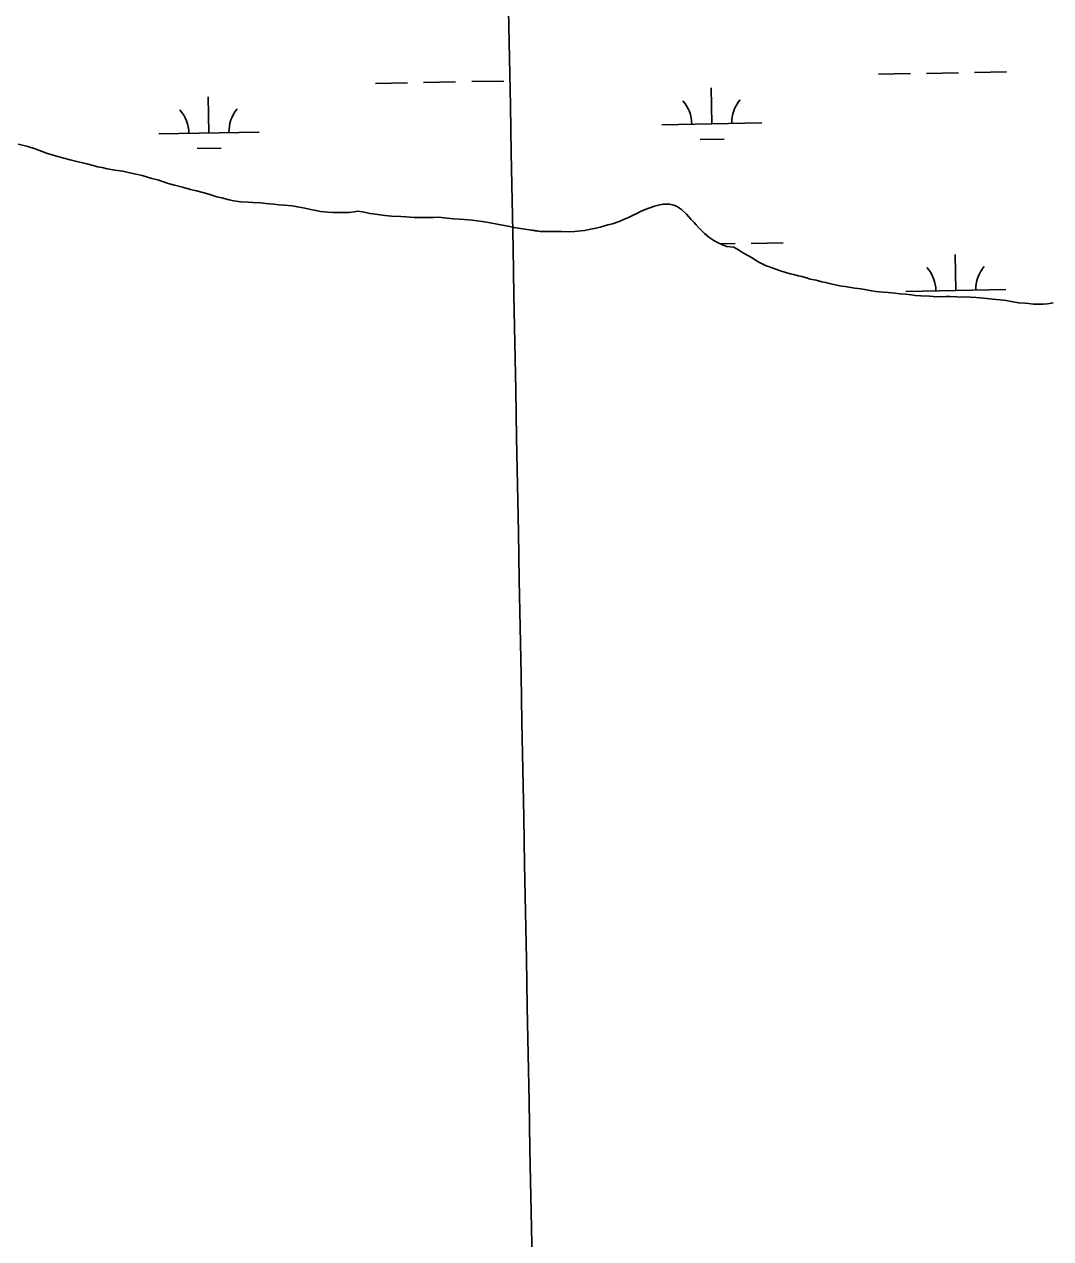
# Model space of a CAD drawing. Extents: x 3957609 to 3995875, y 234277 to 260273.
# Drawn here: x 3966451 to 3967476, y 252348 to 253561 of the extents above; entities that cross this region are included whole.
import ezdxf

# ---------------------------------------------------------------- set-up
doc = ezdxf.new("R2010")
doc.units = 0
for name, color, linetype in [('V-GRID-MAJR', 7, 'Continuous'), ('V-TOPO-SHOR', 7, 'Continuous'), ('V-WETL-SWMP', 7, 'Continuous')]:
    doc.layers.add(name, color=color, linetype=linetype)

msp = doc.modelspace()

# ---------------------------------------------------------------- linework, layer by layer
at = {"layer": 'V-GRID-MAJR'}
msp.add_spline([(3967193.104, 239799.451), (3967136.284, 242827.44), (3967022.571, 248887.277), (3966908.859, 254947.105), (3966851.966, 257978.948)], degree=3, dxfattribs=at)
at = {"layer": 'V-TOPO-SHOR'}
for points in [[(3966445.404, 253441.055), (3966454.845, 253438.747), (3966462.308, 253436.136), (3966473.42, 253431.995), (3966480.273, 253429.845), (3966489.411, 253427.383), (3966497.177, 253425.231), (3966502.355, 253424), (3966509.512, 253422.306), (3966513.778, 253421.227), (3966520.021, 253419.535), (3966524.438, 253418.458), (3966529.161, 253417.532), (3966534.033, 253416.453), (3966541.65, 253415.062), (3966549.725, 253413.977), (3966555.054, 253412.744), (3966562.973, 253410.895), (3966568.915, 253409.508), (3966578.507, 253406.741), (3966584.752, 253405.201)], [(3966584.752, 253405.201), (3966594.953, 253401.824), (3966601.197, 253400.132), (3966609.268, 253397.98), (3966617.34, 253395.825), (3966623.279, 253394.285), (3966629.677, 253392.747), (3966635.462, 253390.902), (3966643.533, 253388.444), (3966648.557, 253387.214), (3966655.715, 253385.366), (3966660.286, 253384.441), (3966667.292, 253383.509), (3966674.608, 253383.034), (3966679.482, 253382.716), (3966687.101, 253382.241), (3966692.28, 253381.618), (3966700.204, 253380.99), (3966705.383, 253380.519), (3966710.868, 253380.048), (3966718.791, 253379.267), (3966723.971, 253378.34), (3966731.28, 253377.103), (3966735.698, 253376.023), (3966742.401, 253374.788), (3966746.816, 253373.863), (3966754.281, 253372.931), (3966759.311, 253372.613), (3966767.235, 253372.593), (3966775.615, 253372.878), (3966780.493, 253373.322), (3966784.305, 253374.076), (3966788.722, 253373.301), (3966796.49, 253371.757), (3966801.975, 253370.983), (3966811.267, 253369.588), (3966817.818, 253369.115), (3966826.961, 253368.634), (3966832.445, 253368.317), (3966840.522, 253367.839), (3966846.161, 253367.674), (3966851.494, 253367.813), (3966859.571, 253367.79), (3966864.752, 253367.932), (3966873.284, 253366.996), (3966879.531, 253366.369), (3966890.502, 253365.732), (3966898.118, 253365.105), (3966908.174, 253363.86), (3966914.723, 253362.625), (3966924.775, 253360.772), (3966934.22, 253359.072), (3966940.16, 253357.837), (3966948.995, 253356.293), (3966955.241, 253355.515), (3966961.031, 253354.587), (3966966.513, 253353.811), (3966974.285, 253353.639), (3966979.77, 253353.624), (3966987.847, 253353.604), (3966995.771, 253353.432), (3967000.498, 253353.878), (3967006.746, 253354.319), (3967010.709, 253354.767), (3967016.351, 253355.971), (3967020.314, 253356.877), (3967025.957, 253358.234), (3967029.311, 253358.988), (3967033.735, 253360.348), (3967038.308, 253361.554), (3967044.868, 253363.825), (3967048.53, 253365.341), (3967054.325, 253367.764), (3967058.141, 253369.736), (3967063.175, 253372.007), (3967066.38, 253373.676), (3967070.804, 253375.798), (3967075.684, 253377.463), (3967080.108, 253378.976), (3967085.445, 253380.334), (3967088.951, 253380.934), (3967095.199, 253380.92), (3967099.158, 253379.996), (3967102.052, 253379.075), (3967107.225, 253375.861), (3967112.089, 253370.973), (3967116.802, 253365.779), (3967119.687, 253362.572), (3967121.664, 253360.28), (3967124.703, 253357.073), (3967130.024, 253351.726), (3967134.435, 253348.209), (3967139.455, 253344.693), (3967143.106, 253342.702), (3967148.738, 253340.097), (3967152.394, 253338.871), (3967159.249, 253338.162)], [(3967159.249, 253338.162), (3967163.359, 253335.866), (3967166.095, 253334.031), (3967169.138, 253332.042), (3967174.77, 253328.981), (3967178.573, 253326.685), (3967183.138, 253323.93), (3967187.095, 253321.786), (3967191.509, 253319.644), (3967194.859, 253318.415), (3967200.188, 253316.42), (3967205.974, 253314.577), (3967211.151, 253312.89), (3967215.72, 253311.659), (3967218.917, 253310.735), (3967223.943, 253309.504), (3967227.293, 253308.734), (3967232.014, 253307.352), (3967235.67, 253306.275), (3967241.457, 253305.042), (3967247.245, 253303.655), (3967250.901, 253302.883), (3967256.23, 253301.652), (3967259.277, 253300.731), (3967263.692, 253299.805), (3967266.891, 253299.186), (3967270.547, 253298.722), (3967276.183, 253297.945), (3967280.144, 253297.173), (3967286.085, 253296.549), (3967290.046, 253295.776), (3967296.749, 253294.693), (3967301.167, 253293.921), (3967308.478, 253293.141), (3967313.508, 253292.823), (3967320.514, 253292.043), (3967324.629, 253291.576), (3967330.723, 253291.105), (3967336.816, 253290.478), (3967340.474, 253290.013), (3967346.11, 253289.694), (3967354.491, 253289.063), (3967358.453, 253288.901), (3967364.7, 253288.582), (3967371.405, 253288.717), (3967375.368, 253288.858), (3967381.768, 253288.385), (3967385.729, 253288.375), (3967389.997, 253288.518), (3967395.33, 253288.047), (3967401.119, 253287.728), (3967408.433, 253287.099), (3967411.937, 253286.788), (3967417.421, 253286.317), (3967421.077, 253286.001), (3967425.038, 253285.688), (3967431.284, 253284.758), (3967436.007, 253283.833), (3967443.775, 253282.442), (3967450.022, 253282.12), (3967453.374, 253281.807), (3967458.554, 253281.336), (3967462.211, 253281.176), (3967468.155, 253281.162), (3967472.271, 253281.455), (3967478.063, 253282.507)]]:
    msp.add_lwpolyline(points, dxfattribs=at)
at = {"layer": 'V-WETL-SWMP'}
for p, q in [((3967303.628, 253510.738), (3967335.623, 253511.32)), ((3967351.62, 253511.611), (3967383.615, 253512.192)), ((3967399.612, 253512.483), (3967431.607, 253513.065)), ((3966801.803, 253501.613), (3966833.798, 253502.195)), ((3966849.795, 253502.486), (3966881.79, 253503.068)), ((3966897.787, 253503.359), (3966929.782, 253503.94)), ((3967137.436, 253461.278), (3967136.781, 253497.273)), ((3966635.611, 253452.154), (3966634.956, 253488.148)), ((3967087.444, 253460.369), (3967187.427, 253462.187)), ((3966585.619, 253451.245), (3966685.602, 253453.063)), ((3966623.893, 253436.507), (3966647.889, 253436.943)), ((3967125.718, 253445.632), (3967149.714, 253446.068)), ((3967146.045, 253341.344), (3967160.771, 253341.612)), ((3967176.768, 253341.903), (3967208.763, 253342.485)), ((3967380.973, 253294.866), (3967380.319, 253330.86)), ((3967330.982, 253293.957), (3967430.965, 253295.775))]:
    msp.add_line(p, q, dxfattribs=at)
for points in [[(3966555.054, 253412.743), (3966549.724, 253413.976), (3966541.65, 253415.062), (3966534.034, 253416.453), (3966529.16, 253417.532), (3966524.438, 253418.458), (3966520.021, 253419.536), (3966513.778, 253421.227), (3966509.513, 253422.305), (3966502.355, 253423.999), (3966497.177, 253425.231), (3966489.411, 253427.384), (3966480.273, 253429.845), (3966473.421, 253431.995), (3966462.307, 253436.137), (3966454.846, 253438.747), (3966445.404, 253441.056)], [(3967159.249, 253338.162), (3967152.393, 253338.87), (3967148.739, 253340.098), (3967143.107, 253342.703), (3967139.454, 253344.693), (3967134.434, 253348.21), (3967130.024, 253351.726), (3967124.703, 253357.073), (3967121.663, 253360.281), (3967119.688, 253362.572), (3967116.801, 253365.779), (3967112.089, 253370.972), (3967107.225, 253375.861), (3967102.052, 253379.074), (3967099.159, 253379.996), (3967095.199, 253380.92), (3967088.951, 253380.935), (3967085.444, 253380.334), (3967080.107, 253378.976), (3967075.684, 253377.463), (3967070.804, 253375.799), (3967066.379, 253373.677), (3967063.175, 253372.008), (3967058.14, 253369.735), (3967054.325, 253367.764), (3967048.529, 253365.34), (3967044.867, 253363.825), (3967038.309, 253361.555), (3967033.734, 253360.348), (3967029.312, 253358.987), (3967025.957, 253358.234), (3967020.315, 253356.876), (3967016.351, 253355.972), (3967010.709, 253354.767), (3967006.746, 253354.319), (3967000.497, 253353.878), (3966995.772, 253353.432), (3966987.848, 253353.604), (3966979.771, 253353.625), (3966974.285, 253353.638), (3966966.514, 253353.81), (3966961.03, 253354.586), (3966955.241, 253355.514), (3966948.995, 253356.292), (3966940.16, 253357.838), (3966934.22, 253359.072), (3966924.776, 253360.772), (3966914.723, 253362.625), (3966908.173, 253363.861), (3966898.119, 253365.105), (3966890.501, 253365.733), (3966879.53, 253366.37), (3966873.284, 253366.995), (3966864.752, 253367.931), (3966859.571, 253367.791), (3966851.494, 253367.812), (3966846.16, 253367.673), (3966840.522, 253367.839), (3966832.446, 253368.316), (3966826.961, 253368.635), (3966817.819, 253369.115), (3966811.267, 253369.588), (3966801.975, 253370.983), (3966796.491, 253371.758), (3966788.723, 253373.302), (3966784.305, 253374.075), (3966780.494, 253373.322), (3966775.616, 253372.877), (3966767.234, 253372.593), (3966759.31, 253372.613), (3966754.282, 253372.93), (3966746.817, 253373.863), (3966742.4, 253374.789), (3966735.698, 253376.024), (3966731.281, 253377.102), (3966723.97, 253378.339), (3966718.791, 253379.267), (3966710.868, 253380.048), (3966705.383, 253380.519), (3966700.203, 253380.989), (3966692.28, 253381.619), (3966687.101, 253382.241), (3966679.482, 253382.717), (3966674.607, 253383.034), (3966667.293, 253383.509), (3966660.286, 253384.441), (3966655.716, 253385.367), (3966648.558, 253387.213), (3966643.533, 253388.445), (3966635.462, 253390.903), (3966629.676, 253392.747), (3966623.279, 253394.286), (3966617.34, 253395.825), (3966609.268, 253397.979), (3966601.197, 253400.132), (3966594.953, 253401.824), (3966584.752, 253405.202), (3966578.507, 253406.742), (3966568.914, 253409.508), (3966562.974, 253410.895), (3966555.054, 253412.743)], [(3967478.063, 253282.508), (3967472.27, 253281.455), (3967468.154, 253281.161), (3967462.211, 253281.176), (3967458.554, 253281.337), (3967453.374, 253281.807), (3967450.022, 253282.12), (3967443.775, 253282.441), (3967436.007, 253283.832), (3967431.285, 253284.758), (3967425.039, 253285.688), (3967421.078, 253286.002), (3967417.421, 253286.316), (3967411.936, 253286.787), (3967408.432, 253287.1), (3967401.119, 253287.728), (3967395.329, 253288.047), (3967389.996, 253288.518), (3967385.729, 253288.376), (3967381.767, 253288.386), (3967375.368, 253288.859), (3967371.405, 253288.717), (3967364.7, 253288.581), (3967358.453, 253288.901), (3967354.491, 253289.063), (3967346.111, 253289.694), (3967340.473, 253290.013), (3967336.817, 253290.479), (3967330.723, 253291.104), (3967324.629, 253291.576), (3967320.515, 253292.044), (3967313.507, 253292.823), (3967308.479, 253293.14), (3967301.166, 253293.92), (3967296.749, 253294.693), (3967290.046, 253295.777), (3967286.086, 253296.549), (3967280.145, 253297.173), (3967276.184, 253297.945), (3967270.548, 253298.721), (3967266.892, 253299.187), (3967263.693, 253299.805), (3967259.276, 253300.73), (3967256.23, 253301.652), (3967250.9, 253302.884), (3967247.244, 253303.655), (3967241.457, 253305.041), (3967235.669, 253306.275), (3967232.015, 253307.351), (3967227.294, 253308.734), (3967223.943, 253309.504), (3967218.917, 253310.736), (3967215.72, 253311.658), (3967211.151, 253312.889), (3967205.974, 253314.578), (3967200.188, 253316.421), (3967194.859, 253318.415), (3967191.509, 253319.643), (3967187.095, 253321.787), (3967183.139, 253323.931), (3967178.574, 253326.685), (3967174.77, 253328.98), (3967169.139, 253332.042), (3967166.096, 253334.031), (3967163.358, 253335.866), (3967159.249, 253338.162)]]:
    msp.add_lwpolyline(points, dxfattribs=at)
for centre, start, end in [((3967082.193, 253460.749), 0.269879, 41.813537), ((3967192.661, 253462.758), 140.269876, 181.813534), ((3966580.368, 253451.624), 0.269879, 41.813537), ((3966690.836, 253453.633), 140.269876, 181.813534), ((3967325.731, 253294.336), 0.269879, 41.813537), ((3967436.199, 253296.345), 140.269876, 181.813534)]:
    msp.add_arc(centre, 35.246, start, end, dxfattribs=at)

doc.saveas('drawing.dxf')
